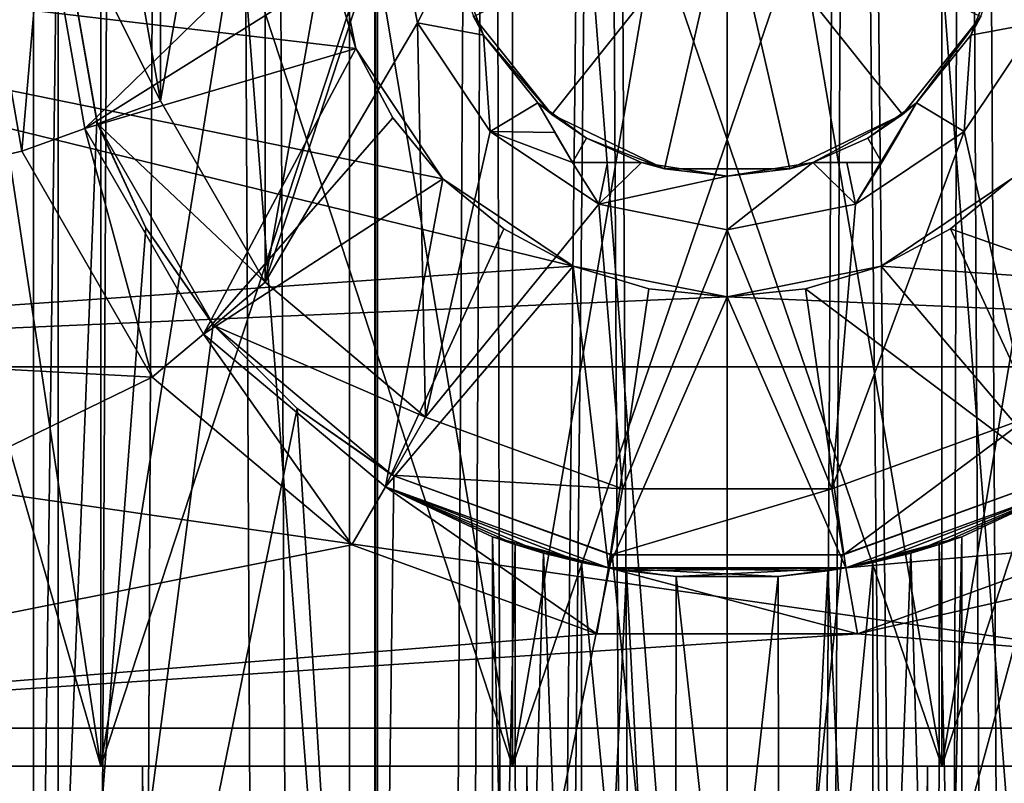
# Model space of a CAD drawing. Header units: millimetres. Extents: x -144 to 364, y -408 to 1133.
# Tile 246 of 656: x -5.28 to 2.07, y 702.62 to 708.32. Entities that reach past the tile are written whole.
import ezdxf

# ---------------------------------------------------------------- set-up
doc = ezdxf.new("R2010")
doc.units = ezdxf.units.MM
doc.header["$LTSCALE"] = 41.718519
for name, color, linetype in [('1293', 7, 'CONTINUOUS'), ('1294', 7, 'CONTINUOUS'), ('1295', 7, 'CONTINUOUS'), ('1296', 7, 'CONTINUOUS'), ('1935', 7, 'CONTINUOUS'), ('1938', 7, 'CONTINUOUS'), ('1940', 7, 'CONTINUOUS'), ('1941', 7, 'CONTINUOUS'), ('1942', 7, 'CONTINUOUS'), ('1944', 7, 'CONTINUOUS'), ('1946', 7, 'CONTINUOUS'), ('1951', 7, 'CONTINUOUS'), ('438', 7, 'CONTINUOUS'), ('439', 7, 'CONTINUOUS'), ('440', 7, 'CONTINUOUS'), ('538', 7, 'CONTINUOUS'), ('542', 7, 'CONTINUOUS'), ('543', 7, 'CONTINUOUS'), ('546', 7, 'CONTINUOUS'), ('561', 7, 'CONTINUOUS'), ('563', 7, 'CONTINUOUS'), ('564', 7, 'CONTINUOUS'), ('565', 7, 'CONTINUOUS'), ('566', 7, 'CONTINUOUS'), ('570', 7, 'CONTINUOUS'), ('572', 7, 'CONTINUOUS'), ('573', 7, 'CONTINUOUS'), ('767', 7, 'CONTINUOUS'), ('768', 7, 'CONTINUOUS'), ('773', 7, 'CONTINUOUS'), ('774', 7, 'CONTINUOUS')]:
    doc.layers.add(name, color=color, linetype=linetype)

msp = doc.modelspace()

# ---------------------------------------------------------------- linework, layer by layer
at = {"layer": '1293', "color": 7, "linetype": 'CONTINUOUS', "true_color": 0xaaaaaa}
for points in [[(0, 812.75, 10), (2.8174, 552.75, 9.5949), (0, 1072.75, 10), (0, 812.75, 10)], [(0, 1072.75, 10), (2.8174, 552.75, 9.5949), (2.8173, 1072.75, 9.5949), (0, 1072.75, 10)], [(2.8174, 552.75, -9.5949), (0, 552.75, -10), (2.8173, 1072.75, -9.5949), (2.8174, 552.75, -9.5949)], [(2.8173, 1072.75, -9.5949), (0, 552.75, -10), (0, 812.75, -10), (2.8173, 1072.75, -9.5949)], [(0, 552.75, 10), (2.8174, 552.75, 9.5949), (0, 812.75, 10), (0, 552.75, 10)]]:
    msp.add_3dface(points, dxfattribs=at)
at = {"layer": '1294', "color": 7, "linetype": 'CONTINUOUS', "true_color": 0xaaaaaa}
for points in [[(-2.8174, 552.75, -9.5949), (-5.4064, 552.75, -8.4125), (-2.8173, 1072.75, -9.5949), (-2.8174, 552.75, -9.5949)], [(-2.8173, 1072.75, -9.5949), (-5.4064, 552.75, -8.4125), (-5.4064, 1072.75, -8.4125), (-2.8173, 1072.75, -9.5949)], [(-5.4064, 552.75, 8.4125), (-2.8174, 552.75, 9.5949), (-5.4064, 1072.75, 8.4125), (-5.4064, 552.75, 8.4125)], [(-5.4064, 1072.75, 8.4125), (-2.8174, 552.75, 9.5949), (-2.8173, 1072.75, 9.5949), (-5.4064, 1072.75, 8.4125)], [(-2.8174, 552.75, 9.5949), (0, 552.75, 10), (-2.8173, 1072.75, 9.5949), (-2.8174, 552.75, 9.5949)], [(-2.8174, 552.75, -9.5949), (0, 1072.75, -10), (0, 812.75, -10), (-2.8174, 552.75, -9.5949)], [(0, 1072.75, -10), (-2.8174, 552.75, -9.5949), (-2.8173, 1072.75, -9.5949), (0, 1072.75, -10)], [(0, 552.75, 10), (0, 812.75, 10), (-2.8173, 1072.75, 9.5949), (0, 552.75, 10)], [(0, 552.75, -10), (-2.8174, 552.75, -9.5949), (0, 812.75, -10), (0, 552.75, -10)]]:
    msp.add_3dface(points, dxfattribs=at)
at = {"layer": '1295', "color": 7, "linetype": 'CONTINUOUS', "true_color": 0xaaaaaa}
for points in [[(-6.8766, 1072.75, 4.9962), (-4.9962, 1072.75, 6.8766), (-6.8716, 555.2502, 5.0032), (-6.8766, 1072.75, 4.9962)], [(-4.9962, 1072.75, -6.8766), (-6.8766, 1072.75, -4.9962), (-6.0064, 555.2502, -6.0144), (-4.9962, 1072.75, -6.8766)], [(-6.8716, 555.2502, 5.0032), (-4.9962, 1072.75, 6.8766), (-4.9897, 555.2502, 6.8813), (-6.8716, 555.2502, 5.0032)], [(-4.9893, 555.2502, -6.8816), (-4.9962, 1072.75, -6.8766), (-6.0064, 555.2502, -6.0144), (-4.9893, 555.2502, -6.8816)], [(-4.9962, 1072.75, 6.8766), (-2.6266, 1072.75, 8.084), (-4.9897, 555.2502, 6.8813), (-4.9962, 1072.75, 6.8766)], [(-2.6266, 1072.75, -8.084), (-4.9962, 1072.75, -6.8766), (-2.6286, 555.2502, -8.0833), (-2.6266, 1072.75, -8.084)], [(-2.6286, 555.2502, -8.0833), (-4.9962, 1072.75, -6.8766), (-4.9893, 555.2502, -6.8816), (-2.6286, 555.2502, -8.0833)], [(-4.9897, 555.2502, 6.8813), (-2.6266, 1072.75, 8.084), (-2.6234, 555.2502, 8.085), (-4.9897, 555.2502, 6.8813)], [(-1.3276, 555.2502, -8.3957), (-2.6266, 1072.75, -8.084), (-2.6286, 555.2502, -8.0833), (-1.3276, 555.2502, -8.3957)], [(-2.6266, 1072.75, 8.084), (0, 1072.75, 8.5), (-2.6234, 555.2502, 8.085), (-2.6266, 1072.75, 8.084)], [(0, 814, -8.5), (-2.6266, 1072.75, -8.084), (0, 555.25, -8.5), (0, 814, -8.5)], [(0, 555.25, -8.5), (-2.6266, 1072.75, -8.084), (-1.3276, 555.2502, -8.3957), (0, 555.25, -8.5)], [(0, 1072.75, 8.5), (0, 814, 8.5), (-2.6234, 555.2502, 8.085), (0, 1072.75, 8.5)], [(0, 814, 8.5), (0, 555.25, 8.5), (-2.6234, 555.2502, 8.085), (0, 814, 8.5)]]:
    msp.add_3dface(points, dxfattribs=at)
at = {"layer": '1296', "color": 7, "linetype": 'CONTINUOUS', "true_color": 0xaaaaaa}
for points in [[(0, 555.25, 8.5), (0, 814, 8.5), (2.6266, 1072.75, 8.084), (0, 555.25, 8.5)], [(0, 555.25, 8.5), (2.6266, 1072.75, 8.084), (1.3276, 555.2502, 8.3957), (0, 555.25, 8.5)], [(0, 1072.75, -8.5), (0, 814, -8.5), (2.6234, 555.2502, -8.085), (0, 1072.75, -8.5)], [(2.6266, 1072.75, -8.084), (0, 1072.75, -8.5), (2.6234, 555.2502, -8.085), (2.6266, 1072.75, -8.084)], [(1.3276, 555.2502, 8.3957), (2.6266, 1072.75, 8.084), (2.6286, 555.2502, 8.0833), (1.3276, 555.2502, 8.3957)], [(0, 814, -8.5), (0, 555.25, -8.5), (2.6234, 555.2502, -8.085), (0, 814, -8.5)]]:
    msp.add_3dface(points, dxfattribs=at)
at = {"layer": '1935', "color": 7, "linetype": 'CONTINUOUS', "true_color": 0xaaaaaa}
for points in [[(-5.6, 709.25, -47.5), (-11.0343, 706.0106, -47.5), (-5.2623, 707.3347, -47.5), (-5.6, 709.25, -47.5)], [(-5.2623, 707.3347, -47.5), (-11.0343, 706.0106, -47.5), (-4.2898, 705.6504, -47.5), (-5.2623, 707.3347, -47.5)], [(-11.0343, 706.0106, -47.5), (-9.6747, 703.033, -47.5), (-4.2898, 705.6504, -47.5), (-11.0343, 706.0106, -47.5)], [(9.6747, 703.033, -47.5), (11.0343, 706.0106, -47.5), (0.9724, 703.7351, -47.5), (9.6747, 703.033, -47.5)], [(0.9724, 703.7351, -47.5), (11.0343, 706.0106, -47.5), (2.8, 704.4003, -47.5), (0.9724, 703.7351, -47.5)], [(-4.2898, 705.6504, -47.5), (-9.6747, 703.033, -47.5), (-2.8, 704.4003, -47.5), (-4.2898, 705.6504, -47.5)], [(-2.8, 704.4003, -47.5), (-9.6747, 703.033, -47.5), (-0.9724, 703.7351, -47.5), (-2.8, 704.4003, -47.5)], [(-9.6747, 703.033, -47.5), (9.6747, 703.033, -47.5), (0.9724, 703.7351, -47.5), (-9.6747, 703.033, -47.5)], [(-0.9724, 703.7351, -47.5), (-9.6747, 703.033, -47.5), (0.9724, 703.7351, -47.5), (-0.9724, 703.7351, -47.5)], [(-7.5311, 700.5591, -47.5), (9.6747, 703.033, -47.5), (-9.6747, 703.033, -47.5), (-7.5311, 700.5591, -47.5)], [(7.5312, 700.5591, -47.5), (9.6747, 703.033, -47.5), (-7.5311, 700.5591, -47.5), (7.5312, 700.5591, -47.5)]]:
    msp.add_3dface(points, dxfattribs=at)
at = {"layer": '1938', "color": 7, "linetype": 'CONTINUOUS', "true_color": 0xaaaaaa}
for points in [[(-12.5, 709.25, -77.5), (-3, 709.25, -77.5), (-2.7716, 708.1019, -77.5), (-12.5, 709.25, -77.5)], [(-11.9937, 705.7283, -77.5), (-12.5, 709.25, -77.5), (-1.1481, 706.4784, -77.5), (-11.9937, 705.7283, -77.5)], [(-1.1481, 706.4784, -77.5), (-12.5, 709.25, -77.5), (-2.1213, 707.1287, -77.5), (-1.1481, 706.4784, -77.5)], [(-2.1213, 707.1287, -77.5), (-12.5, 709.25, -77.5), (-2.7716, 708.1019, -77.5), (-2.1213, 707.1287, -77.5)], [(2.1213, 707.1287, -77.5), (11.9937, 705.7283, -77.5), (1.1481, 706.4784, -77.5), (2.1213, 707.1287, -77.5)], [(0, 706.25, -77.5), (-11.9937, 705.7283, -77.5), (-1.1481, 706.4784, -77.5), (0, 706.25, -77.5)], [(1.1481, 706.4784, -77.5), (11.9937, 705.7283, -77.5), (0, 706.25, -77.5), (1.1481, 706.4784, -77.5)], [(11.9937, 705.7283, -77.5), (-11.9937, 705.7283, -77.5), (0, 706.25, -77.5), (11.9937, 705.7283, -77.5)], [(-10.5157, 702.492, -77.5), (-11.9937, 705.7283, -77.5), (10.5157, 702.492, -77.5), (-10.5157, 702.492, -77.5)], [(10.5157, 702.492, -77.5), (-11.9937, 705.7283, -77.5), (11.9937, 705.7283, -77.5), (10.5157, 702.492, -77.5)]]:
    msp.add_3dface(points, dxfattribs=at)
at = {"layer": '1940', "color": 7, "linetype": 'CONTINUOUS', "true_color": 0xaaaaaa}
for points in [[(-5.1, 709.25, -73.5), (-5.1, 709.25, -48), (-4.7924, 707.5057, -48), (-5.1, 709.25, -73.5)], [(-4.7924, 707.5057, -73.5), (-5.1, 709.25, -73.5), (-4.7924, 707.5057, -48), (-4.7924, 707.5057, -73.5)], [(-3.9068, 705.9718, -73.5), (-4.7924, 707.5057, -73.5), (-3.9068, 705.9718, -48), (-3.9068, 705.9718, -73.5)], [(-3.9068, 705.9718, -48), (-4.7924, 707.5057, -73.5), (-4.7924, 707.5057, -48), (-3.9068, 705.9718, -48)], [(-2.55, 704.8333, -73.5), (-3.9068, 705.9718, -73.5), (-2.55, 704.8333, -48), (-2.55, 704.8333, -73.5)], [(-2.55, 704.8333, -48), (-3.9068, 705.9718, -73.5), (-3.9068, 705.9718, -48), (-2.55, 704.8333, -48)], [(-0.8856, 704.2275, -73.5), (-2.55, 704.8333, -73.5), (-1.0879, 704.2674, -53.8708), (-0.8856, 704.2275, -73.5)], [(-2.55, 704.8333, -73.5), (-2.55, 704.8333, -48), (-1.75, 704.4596, -52.5), (-2.55, 704.8333, -73.5)], [(-2.55, 704.8333, -73.5), (-1.75, 704.4596, -52.5), (-1.5818, 704.4015, -53.2486), (-2.55, 704.8333, -73.5)], [(-1.0879, 704.2674, -53.8708), (-2.55, 704.8333, -73.5), (-1.3717, 704.3379, -53.5867), (-1.0879, 704.2674, -53.8708)], [(-1.3717, 704.3379, -53.5867), (-2.55, 704.8333, -73.5), (-1.5818, 704.4015, -53.2486), (-1.3717, 704.3379, -53.5867)], [(-2.55, 704.8333, -48), (-0.8856, 704.2275, -48), (-1.75, 704.4596, -52.5), (-2.55, 704.8333, -48)], [(2.55, 704.8333, -73.5), (0.8856, 704.2275, -73.5), (2.55, 704.8333, -48), (2.55, 704.8333, -73.5)], [(2.55, 704.8333, -48), (0.8856, 704.2275, -73.5), (1.75, 704.4596, -52.5), (2.55, 704.8333, -48)], [(0.8856, 704.2275, -48), (2.55, 704.8333, -48), (1.0879, 704.2674, -51.1292), (0.8856, 704.2275, -48)], [(1.0879, 704.2674, -51.1292), (2.55, 704.8333, -48), (1.3717, 704.3379, -51.4133), (1.0879, 704.2674, -51.1292)], [(1.3717, 704.3379, -51.4133), (2.55, 704.8333, -48), (1.5818, 704.4015, -51.7514), (1.3717, 704.3379, -51.4133)], [(1.5818, 704.4015, -51.7514), (2.55, 704.8333, -48), (1.75, 704.4596, -52.5), (1.5818, 704.4015, -51.7514)], [(-1.75, 704.4596, -52.5), (-0.8856, 704.2275, -48), (-1.5818, 704.4015, -51.7514), (-1.75, 704.4596, -52.5)], [(1.75, 704.4596, -52.5), (0.8856, 704.2275, -73.5), (1.5818, 704.4015, -53.2485), (1.75, 704.4596, -52.5)], [(-1.5818, 704.4015, -51.7514), (-0.8856, 704.2275, -48), (-1.3717, 704.3379, -51.4133), (-1.5818, 704.4015, -51.7514)], [(-1.3717, 704.3379, -51.4133), (-0.8856, 704.2275, -48), (-1.0879, 704.2674, -51.1292), (-1.3717, 704.3379, -51.4133)], [(1.5818, 704.4015, -53.2485), (0.8856, 704.2275, -73.5), (1.3717, 704.3379, -53.5867), (1.5818, 704.4015, -53.2485)], [(1.3717, 704.3379, -53.5867), (0.8856, 704.2275, -73.5), (1.0879, 704.2674, -53.8708), (1.3717, 704.3379, -53.5867)], [(-0.7503, 704.2055, -54.081), (-0.8856, 704.2275, -73.5), (-1.0879, 704.2674, -53.8708), (-0.7503, 704.2055, -54.081)], [(-1.0879, 704.2674, -51.1292), (-0.8856, 704.2275, -48), (-0.7503, 704.2055, -50.919), (-1.0879, 704.2674, -51.1292)], [(1.0879, 704.2674, -53.8708), (0.8856, 704.2275, -73.5), (0.7503, 704.2055, -54.081), (1.0879, 704.2674, -53.8708)], [(0.7503, 704.2055, -50.919), (0.8856, 704.2275, -48), (1.0879, 704.2674, -51.1292), (0.7503, 704.2055, -50.919)], [(0.8856, 704.2275, -73.5), (-0.8856, 704.2275, -73.5), (0.7503, 704.2055, -54.081), (0.8856, 704.2275, -73.5)], [(0.7503, 704.2055, -54.081), (-0.8856, 704.2275, -73.5), (0.3818, 704.1643, -54.2078), (0.7503, 704.2055, -54.081)], [(0.3818, 704.1643, -54.2078), (-0.8856, 704.2275, -73.5), (-0.3818, 704.1643, -54.2078), (0.3818, 704.1643, -54.2078)], [(-0.3818, 704.1643, -54.2078), (-0.8856, 704.2275, -73.5), (-0.7503, 704.2055, -54.081), (-0.3818, 704.1643, -54.2078)], [(-0.8856, 704.2275, -48), (0.8856, 704.2275, -48), (-0.7503, 704.2055, -50.919), (-0.8856, 704.2275, -48)], [(-0.7503, 704.2055, -50.919), (0.8856, 704.2275, -48), (-0.3818, 704.1643, -50.7922), (-0.7503, 704.2055, -50.919)], [(-0.3818, 704.1643, -50.7922), (0.8856, 704.2275, -48), (0.3818, 704.1643, -50.7922), (-0.3818, 704.1643, -50.7922)], [(0.3818, 704.1643, -50.7922), (0.8856, 704.2275, -48), (0.7503, 704.2055, -50.919), (0.3818, 704.1643, -50.7922)]]:
    msp.add_3dface(points, dxfattribs=at)
at = {"layer": '1941', "color": 7, "linetype": 'CONTINUOUS', "true_color": 0xaaaaaa}
for points in [[(-2.7716, 708.1019, -77.5), (-3, 709.25, -77.5), (-2.7716, 708.1019, -75.6), (-2.7716, 708.1019, -77.5)], [(-2.7716, 708.1019, -75.6), (-3, 709.25, -77.5), (-2.9424, 708.6647, -75.6), (-2.7716, 708.1019, -75.6)], [(-2.1213, 707.1287, -77.5), (-2.7716, 708.1019, -77.5), (-2.1213, 707.1287, -75.6), (-2.1213, 707.1287, -77.5)], [(-2.1213, 707.1287, -75.6), (-2.7716, 708.1019, -77.5), (-2.4944, 707.5833, -75.6), (-2.1213, 707.1287, -75.6)], [(-2.4944, 707.5833, -75.6), (-2.7716, 708.1019, -77.5), (-2.7716, 708.1019, -75.6), (-2.4944, 707.5833, -75.6)], [(-1.1481, 706.4784, -77.5), (-2.1213, 707.1287, -77.5), (-1.1481, 706.4784, -75.6), (-1.1481, 706.4784, -77.5)], [(-1.1481, 706.4784, -75.6), (-2.1213, 707.1287, -77.5), (-1.6667, 706.7556, -75.6), (-1.1481, 706.4784, -75.6)], [(-1.6667, 706.7556, -75.6), (-2.1213, 707.1287, -77.5), (-2.1213, 707.1287, -75.6), (-1.6667, 706.7556, -75.6)], [(2.1213, 707.1287, -77.5), (1.1481, 706.4784, -77.5), (2.1213, 707.1287, -75.6), (2.1213, 707.1287, -77.5)], [(2.1213, 707.1287, -75.6), (1.1481, 706.4784, -77.5), (1.6667, 706.7556, -75.6), (2.1213, 707.1287, -75.6)], [(1.6667, 706.7556, -75.6), (1.1481, 706.4784, -77.5), (1.1481, 706.4784, -75.6), (1.6667, 706.7556, -75.6)], [(0, 706.25, -77.5), (-1.1481, 706.4784, -77.5), (0, 706.25, -75.6), (0, 706.25, -77.5)], [(0, 706.25, -75.6), (-1.1481, 706.4784, -77.5), (-0.5853, 706.3076, -75.6), (0, 706.25, -75.6)], [(-0.5853, 706.3076, -75.6), (-1.1481, 706.4784, -77.5), (-1.1481, 706.4784, -75.6), (-0.5853, 706.3076, -75.6)], [(1.1481, 706.4784, -77.5), (0, 706.25, -77.5), (1.1481, 706.4784, -75.6), (1.1481, 706.4784, -77.5)], [(1.1481, 706.4784, -75.6), (0, 706.25, -77.5), (0.5853, 706.3076, -75.6), (1.1481, 706.4784, -75.6)], [(0.5853, 706.3076, -75.6), (0, 706.25, -77.5), (0, 706.25, -75.6), (0.5853, 706.3076, -75.6)]]:
    msp.add_3dface(points, dxfattribs=at)
at = {"layer": '1942', "color": 7, "linetype": 'CONTINUOUS', "true_color": 0xaaaaaa}
for points in [[(-5.6, 709.25, -47.5), (-5.2623, 707.3347, -47.5), (-5.1, 709.25, -48), (-5.6, 709.25, -47.5)], [(-5.1, 709.25, -48), (-5.2623, 707.3347, -47.5), (-4.7924, 707.5057, -48), (-5.1, 709.25, -48)], [(-5.2623, 707.3347, -47.5), (-4.2898, 705.6504, -47.5), (-4.7924, 707.5057, -48), (-5.2623, 707.3347, -47.5)], [(-4.2898, 705.6504, -47.5), (-3.9068, 705.9718, -48), (-4.7924, 707.5057, -48), (-4.2898, 705.6504, -47.5)], [(-4.2898, 705.6504, -47.5), (-2.8, 704.4003, -47.5), (-3.9068, 705.9718, -48), (-4.2898, 705.6504, -47.5)], [(-2.8, 704.4003, -47.5), (-2.55, 704.8333, -48), (-3.9068, 705.9718, -48), (-2.8, 704.4003, -47.5)], [(-2.8, 704.4003, -47.5), (-0.9724, 703.7351, -47.5), (-2.55, 704.8333, -48), (-2.8, 704.4003, -47.5)], [(-0.9724, 703.7351, -47.5), (-0.8856, 704.2275, -48), (-2.55, 704.8333, -48), (-0.9724, 703.7351, -47.5)], [(2.8, 704.4003, -47.5), (2.55, 704.8333, -48), (0.8856, 704.2275, -48), (2.8, 704.4003, -47.5)], [(0.9724, 703.7351, -47.5), (2.8, 704.4003, -47.5), (0.8856, 704.2275, -48), (0.9724, 703.7351, -47.5)], [(-0.9724, 703.7351, -47.5), (0.9724, 703.7351, -47.5), (-0.8856, 704.2275, -48), (-0.9724, 703.7351, -47.5)], [(0.9724, 703.7351, -47.5), (0.8856, 704.2275, -48), (-0.8856, 704.2275, -48), (0.9724, 703.7351, -47.5)]]:
    msp.add_3dface(points, dxfattribs=at)
at = {"layer": '1944', "color": 7, "linetype": 'CONTINUOUS', "true_color": 0xaaaaaa}
for points in [[(-1.5818, 704.4015, -53.2486), (-1.75, 704.4596, -52.5), (-1.5767, 697.125, -53.2593), (-1.5818, 704.4015, -53.2486)], [(-1.5767, 697.125, -53.2593), (-1.75, 704.4596, -52.5), (-1.75, 697.125, -52.5), (-1.5767, 697.125, -53.2593)], [(1.75, 704.4596, -52.5), (1.5818, 704.4015, -53.2485), (1.75, 697.125, -52.5), (1.75, 704.4596, -52.5)], [(-1.3717, 704.3379, -53.5867), (-1.5818, 704.4015, -53.2486), (-1.5767, 697.125, -53.2593), (-1.3717, 704.3379, -53.5867)], [(-1.0911, 697.125, -53.8682), (-1.3717, 704.3379, -53.5867), (-1.5767, 697.125, -53.2593), (-1.0911, 697.125, -53.8682)], [(-1.0879, 704.2674, -53.8708), (-1.3717, 704.3379, -53.5867), (-1.0911, 697.125, -53.8682), (-1.0879, 704.2674, -53.8708)], [(1.3717, 704.3379, -53.5867), (1.0879, 704.2674, -53.8708), (1.0911, 697.125, -53.8682), (1.3717, 704.3379, -53.5867)], [(1.5767, 697.125, -53.2593), (1.3717, 704.3379, -53.5867), (1.0911, 697.125, -53.8682), (1.5767, 697.125, -53.2593)], [(1.5818, 704.4015, -53.2485), (1.3717, 704.3379, -53.5867), (1.5767, 697.125, -53.2593), (1.5818, 704.4015, -53.2485)], [(1.75, 697.125, -52.5), (1.5818, 704.4015, -53.2485), (1.5767, 697.125, -53.2593), (1.75, 697.125, -52.5)], [(-0.3894, 697.125, -54.2061), (-1.0879, 704.2674, -53.8708), (-1.0911, 697.125, -53.8682), (-0.3894, 697.125, -54.2061)], [(-0.7503, 704.2055, -54.081), (-1.0879, 704.2674, -53.8708), (-0.3894, 697.125, -54.2061), (-0.7503, 704.2055, -54.081)], [(1.0879, 704.2674, -53.8708), (0.7503, 704.2055, -54.081), (1.0911, 697.125, -53.8682), (1.0879, 704.2674, -53.8708)], [(-0.3818, 704.1643, -54.2078), (-0.7503, 704.2055, -54.081), (-0.3894, 697.125, -54.2061), (-0.3818, 704.1643, -54.2078)], [(0.7503, 704.2055, -54.081), (0.3818, 704.1643, -54.2078), (0.3894, 697.125, -54.2061), (0.7503, 704.2055, -54.081)], [(1.0911, 697.125, -53.8682), (0.7503, 704.2055, -54.081), (0.3894, 697.125, -54.2061), (1.0911, 697.125, -53.8682)], [(0.3894, 697.125, -54.2061), (-0.3818, 704.1643, -54.2078), (-0.3894, 697.125, -54.2061), (0.3894, 697.125, -54.2061)], [(0.3818, 704.1643, -54.2078), (-0.3818, 704.1643, -54.2078), (0.3894, 697.125, -54.2061), (0.3818, 704.1643, -54.2078)]]:
    msp.add_3dface(points, dxfattribs=at)
at = {"layer": '1946', "color": 7, "linetype": 'CONTINUOUS', "true_color": 0xaaaaaa}
for points in [[(-1.75, 704.4596, -52.5), (-1.5818, 704.4015, -51.7514), (-1.75, 697.125, -52.5), (-1.75, 704.4596, -52.5)], [(1.5818, 704.4015, -51.7514), (1.75, 704.4596, -52.5), (1.5767, 697.125, -51.7407), (1.5818, 704.4015, -51.7514)], [(1.75, 704.4596, -52.5), (1.75, 697.125, -52.5), (1.5767, 697.125, -51.7407), (1.75, 704.4596, -52.5)], [(-1.75, 697.125, -52.5), (-1.5818, 704.4015, -51.7514), (-1.5767, 697.125, -51.7407), (-1.75, 697.125, -52.5)], [(-1.5818, 704.4015, -51.7514), (-1.3717, 704.3379, -51.4133), (-1.5767, 697.125, -51.7407), (-1.5818, 704.4015, -51.7514)], [(-1.5767, 697.125, -51.7407), (-1.3717, 704.3379, -51.4133), (-1.0911, 697.125, -51.1318), (-1.5767, 697.125, -51.7407)], [(-1.3717, 704.3379, -51.4133), (-1.0879, 704.2674, -51.1292), (-1.0911, 697.125, -51.1318), (-1.3717, 704.3379, -51.4133)], [(1.0879, 704.2674, -51.1292), (1.3717, 704.3379, -51.4133), (1.0911, 697.125, -51.1318), (1.0879, 704.2674, -51.1292)], [(1.0911, 697.125, -51.1318), (1.3717, 704.3379, -51.4133), (1.5767, 697.125, -51.7407), (1.0911, 697.125, -51.1318)], [(1.3717, 704.3379, -51.4133), (1.5818, 704.4015, -51.7514), (1.5767, 697.125, -51.7407), (1.3717, 704.3379, -51.4133)], [(-1.0879, 704.2674, -51.1292), (-0.7503, 704.2055, -50.919), (-1.0911, 697.125, -51.1318), (-1.0879, 704.2674, -51.1292)], [(0.7503, 704.2055, -50.919), (1.0879, 704.2674, -51.1292), (0.3894, 697.125, -50.7939), (0.7503, 704.2055, -50.919)], [(0.3894, 697.125, -50.7939), (1.0879, 704.2674, -51.1292), (1.0911, 697.125, -51.1318), (0.3894, 697.125, -50.7939)], [(-1.0911, 697.125, -51.1318), (-0.7503, 704.2055, -50.919), (-0.3894, 697.125, -50.7939), (-1.0911, 697.125, -51.1318)], [(-0.7503, 704.2055, -50.919), (-0.3818, 704.1643, -50.7922), (-0.3894, 697.125, -50.7939), (-0.7503, 704.2055, -50.919)], [(0.3818, 704.1643, -50.7922), (0.7503, 704.2055, -50.919), (0.3894, 697.125, -50.7939), (0.3818, 704.1643, -50.7922)], [(-0.3818, 704.1643, -50.7922), (0.3818, 704.1643, -50.7922), (-0.3894, 697.125, -50.7939), (-0.3818, 704.1643, -50.7922)], [(-0.3894, 697.125, -50.7939), (0.3818, 704.1643, -50.7922), (0.3894, 697.125, -50.7939), (-0.3894, 697.125, -50.7939)]]:
    msp.add_3dface(points, dxfattribs=at)
at = {"layer": '1951', "color": 7, "linetype": 'CONTINUOUS', "true_color": 0xaaaaaa}
for points in [[(-3, 709.25, -75.6), (-5.1, 709.25, -73.5), (-4.7924, 707.5057, -73.5), (-3, 709.25, -75.6)], [(-3, 709.25, -75.6), (-4.7924, 707.5057, -73.5), (-2.9424, 708.6647, -75.6), (-3, 709.25, -75.6)], [(-4.7924, 707.5057, -73.5), (-2.7716, 708.1019, -75.6), (-2.9424, 708.6647, -75.6), (-4.7924, 707.5057, -73.5)], [(-4.7924, 707.5057, -73.5), (-3.9068, 705.9718, -73.5), (-2.7716, 708.1019, -75.6), (-4.7924, 707.5057, -73.5)], [(-3.9068, 705.9718, -73.5), (-2.4944, 707.5833, -75.6), (-2.7716, 708.1019, -75.6), (-3.9068, 705.9718, -73.5)], [(-3.9068, 705.9718, -73.5), (-2.1213, 707.1287, -75.6), (-2.4944, 707.5833, -75.6), (-3.9068, 705.9718, -73.5)], [(-3.9068, 705.9718, -73.5), (-2.55, 704.8333, -73.5), (-2.1213, 707.1287, -75.6), (-3.9068, 705.9718, -73.5)], [(-2.55, 704.8333, -73.5), (-1.6667, 706.7556, -75.6), (-2.1213, 707.1287, -75.6), (-2.55, 704.8333, -73.5)], [(3.9068, 705.9718, -73.5), (2.1213, 707.1287, -75.6), (1.6667, 706.7556, -75.6), (3.9068, 705.9718, -73.5)], [(-2.55, 704.8333, -73.5), (-1.1481, 706.4784, -75.6), (-1.6667, 706.7556, -75.6), (-2.55, 704.8333, -73.5)], [(2.55, 704.8333, -73.5), (1.6667, 706.7556, -75.6), (1.1481, 706.4784, -75.6), (2.55, 704.8333, -73.5)], [(2.55, 704.8333, -73.5), (3.9068, 705.9718, -73.5), (1.6667, 706.7556, -75.6), (2.55, 704.8333, -73.5)], [(-2.55, 704.8333, -73.5), (-0.8856, 704.2275, -73.5), (-1.1481, 706.4784, -75.6), (-2.55, 704.8333, -73.5)], [(-0.8856, 704.2275, -73.5), (-0.5853, 706.3076, -75.6), (-1.1481, 706.4784, -75.6), (-0.8856, 704.2275, -73.5)], [(2.55, 704.8333, -73.5), (1.1481, 706.4784, -75.6), (0.5853, 706.3076, -75.6), (2.55, 704.8333, -73.5)], [(-0.8856, 704.2275, -73.5), (0, 706.25, -75.6), (-0.5853, 706.3076, -75.6), (-0.8856, 704.2275, -73.5)], [(-0.8856, 704.2275, -73.5), (0.8856, 704.2275, -73.5), (0, 706.25, -75.6), (-0.8856, 704.2275, -73.5)], [(0.8856, 704.2275, -73.5), (0.5853, 706.3076, -75.6), (0, 706.25, -75.6), (0.8856, 704.2275, -73.5)], [(0.8856, 704.2275, -73.5), (2.55, 704.8333, -73.5), (0.5853, 706.3076, -75.6), (0.8856, 704.2275, -73.5)]]:
    msp.add_3dface(points, dxfattribs=at)
at = {"layer": '438', "color": 7, "linetype": 'CONTINUOUS', "true_color": 0xaaaaaa}
for points in [[(-4.6734, 702.75, -10.2334), (-7.3672, 702.75, -8.5022), (-4.3618, 702.75, -9.5511), (-4.6734, 702.75, -10.2334)], [(-4.3618, 702.75, -9.5511), (-7.3672, 702.75, -8.5022), (-6.876, 702.75, -7.9354), (-4.3618, 702.75, -9.5511)], [(-7.3672, 702.75, 8.5022), (-4.6734, 702.75, 10.2334), (-4.3618, 702.75, 9.5511), (-7.3672, 702.75, 8.5022)], [(-6.876, 702.75, 7.9354), (-7.3672, 702.75, 8.5022), (-4.3618, 702.75, 9.5511), (-6.876, 702.75, 7.9354)], [(-1.601, 702.75, -11.1355), (-4.6734, 702.75, -10.2334), (1.601, 702.75, -11.1355), (-1.601, 702.75, -11.1355)], [(1.601, 702.75, -11.1355), (-4.6734, 702.75, -10.2334), (-1.4943, 702.75, -10.3931), (1.601, 702.75, -11.1355)], [(-1.4943, 702.75, -10.3931), (-4.6734, 702.75, -10.2334), (-4.3618, 702.75, -9.5511), (-1.4943, 702.75, -10.3931)], [(-4.6734, 702.75, 10.2334), (-1.601, 702.75, 11.1355), (-1.4943, 702.75, 10.3931), (-4.6734, 702.75, 10.2334)], [(-4.3618, 702.75, 9.5511), (-4.6734, 702.75, 10.2334), (-1.4943, 702.75, 10.3931), (-4.3618, 702.75, 9.5511)], [(1.601, 702.75, 11.1355), (4.6734, 702.75, 10.2334), (-1.601, 702.75, 11.1355), (1.601, 702.75, 11.1355)], [(-1.601, 702.75, 11.1355), (4.6734, 702.75, 10.2334), (1.4943, 702.75, 10.3931), (-1.601, 702.75, 11.1355)], [(-1.4943, 702.75, 10.3931), (-1.601, 702.75, 11.1355), (1.4943, 702.75, 10.3931), (-1.4943, 702.75, 10.3931)], [(1.4943, 702.75, -10.3931), (1.601, 702.75, -11.1355), (-1.4943, 702.75, -10.3931), (1.4943, 702.75, -10.3931)], [(4.6734, 702.75, -10.2334), (1.601, 702.75, -11.1355), (1.4943, 702.75, -10.3931), (4.6734, 702.75, -10.2334)], [(4.3618, 702.75, -9.5511), (4.6734, 702.75, -10.2334), (1.4943, 702.75, -10.3931), (4.3618, 702.75, -9.5511)], [(1.4943, 702.75, 10.3931), (4.6734, 702.75, 10.2334), (4.3618, 702.75, 9.5511), (1.4943, 702.75, 10.3931)]]:
    msp.add_3dface(points, dxfattribs=at)
at = {"layer": '439', "color": 7, "linetype": 'CONTINUOUS', "true_color": 0xaaaaaa}
for points in [[(-4.3619, 49.75, 9.5511), (-6.876, 49.75, 7.9354), (-4.3618, 702.75, 9.5511), (-4.3619, 49.75, 9.5511)], [(-6.876, 49.75, 7.9354), (-6.876, 702.75, 7.9354), (-4.3618, 702.75, 9.5511), (-6.876, 49.75, 7.9354)], [(-1.4943, 49.75, 10.3931), (-4.3619, 49.75, 9.5511), (-1.4943, 702.75, 10.3931), (-1.4943, 49.75, 10.3931)], [(-4.3619, 49.75, 9.5511), (-4.3618, 702.75, 9.5511), (-1.4943, 702.75, 10.3931), (-4.3619, 49.75, 9.5511)], [(1.4943, 49.75, 10.3931), (-1.4943, 49.75, 10.3931), (1.4943, 702.75, 10.3931), (1.4943, 49.75, 10.3931)], [(-1.4943, 49.75, 10.3931), (-1.4943, 702.75, 10.3931), (1.4943, 702.75, 10.3931), (-1.4943, 49.75, 10.3931)], [(4.3619, 49.75, 9.5511), (1.4943, 49.75, 10.3931), (4.3618, 702.75, 9.5511), (4.3619, 49.75, 9.5511)], [(1.4943, 49.75, 10.3931), (1.4943, 702.75, 10.3931), (4.3618, 702.75, 9.5511), (1.4943, 49.75, 10.3931)]]:
    msp.add_3dface(points, dxfattribs=at)
at = {"layer": '440', "color": 7, "linetype": 'CONTINUOUS', "true_color": 0xaaaaaa}
for points in [[(-6.876, 49.75, -7.9354), (-4.3619, 49.75, -9.5511), (-6.876, 702.75, -7.9354), (-6.876, 49.75, -7.9354)], [(-4.3619, 49.75, -9.5511), (-4.3618, 702.75, -9.5511), (-6.876, 702.75, -7.9354), (-4.3619, 49.75, -9.5511)], [(-4.3619, 49.75, -9.5511), (-1.4943, 49.75, -10.3931), (-4.3618, 702.75, -9.5511), (-4.3619, 49.75, -9.5511)], [(-1.4943, 49.75, -10.3931), (-1.4943, 702.75, -10.3931), (-4.3618, 702.75, -9.5511), (-1.4943, 49.75, -10.3931)], [(-1.4943, 49.75, -10.3931), (1.4943, 49.75, -10.3931), (-1.4943, 702.75, -10.3931), (-1.4943, 49.75, -10.3931)], [(1.4943, 49.75, -10.3931), (1.4943, 702.75, -10.3931), (-1.4943, 702.75, -10.3931), (1.4943, 49.75, -10.3931)], [(1.4943, 49.75, -10.3931), (4.3619, 49.75, -9.5511), (1.4943, 702.75, -10.3931), (1.4943, 49.75, -10.3931)], [(4.3619, 49.75, -9.5511), (4.3618, 702.75, -9.5511), (1.4943, 702.75, -10.3931), (4.3619, 49.75, -9.5511)]]:
    msp.add_3dface(points, dxfattribs=at)
at = {"layer": '538', "color": 7, "linetype": 'CONTINUOUS', "true_color": 0xaaaaaa}
for points in [[(-7.6537, 729.25, -18.4776), (-5.1764, 729.25, -19.3185), (-7.6537, 695.75, -18.4776), (-7.6537, 729.25, -18.4776)], [(-7.6537, 695.75, -18.4776), (-5.1764, 729.25, -19.3185), (-5.1764, 695.75, -19.3185), (-7.6537, 695.75, -18.4776)], [(-5.1764, 695.75, -19.3185), (-5.1764, 729.25, -19.3185), (-5, 709.25, -19.3649), (-5.1764, 695.75, -19.3185)], [(-4.7044, 707.5564, -19.4388), (-5.1764, 695.75, -19.3185), (-5, 709.25, -19.3649), (-4.7044, 707.5564, -19.4388)], [(-4.3379, 706.7635, -19.5239), (-5.1764, 695.75, -19.3185), (-4.7044, 707.5564, -19.4388), (-4.3379, 706.7635, -19.5239)], [(-3.8344, 706.0411, -19.629), (-5.1764, 695.75, -19.3185), (-4.3379, 706.7635, -19.5239), (-3.8344, 706.0411, -19.629)], [(-3.21, 705.4165, -19.7407), (-5.1764, 695.75, -19.3185), (-3.8344, 706.0411, -19.629), (-3.21, 705.4165, -19.7407)], [(-2.6105, 695.75, -19.8289), (-5.1764, 695.75, -19.3185), (-3.21, 705.4165, -19.7407), (-2.6105, 695.75, -19.8289)], [(-2.4881, 704.913, -19.8446), (-2.6105, 695.75, -19.8289), (-3.21, 705.4165, -19.7407), (-2.4881, 704.913, -19.8446)], [(-0.8581, 704.3242, -19.9816), (-2.6105, 695.75, -19.8289), (-2.4881, 704.913, -19.8446), (-0.8581, 704.3242, -19.9816)], [(2.6105, 695.75, -19.8289), (0, 695.75, -20), (2.4881, 704.913, -19.8446), (2.6105, 695.75, -19.8289)], [(2.4881, 704.913, -19.8446), (0, 695.75, -20), (0.8582, 704.3242, -19.9816), (2.4881, 704.913, -19.8446)], [(0, 695.75, -20), (-2.6105, 695.75, -19.8289), (-0.8581, 704.3242, -19.9816), (0, 695.75, -20)], [(0.8582, 704.3242, -19.9816), (0, 695.75, -20), (-0.8581, 704.3242, -19.9816), (0.8582, 704.3242, -19.9816)]]:
    msp.add_3dface(points, dxfattribs=at)
at = {"layer": '542', "color": 7, "linetype": 'CONTINUOUS', "true_color": 0xaaaaaa}
for points in [[(-7.3672, 702.75, -8.5022), (-4.6734, 702.75, -10.2334), (-7.3672, 712.1, -8.5022), (-7.3672, 702.75, -8.5022)], [(-4.6734, 702.75, -10.2334), (-6.0822, 712.1, -9.4641), (-7.3672, 712.1, -8.5022), (-4.6734, 702.75, -10.2334)], [(-4.6734, 702.75, -10.2334), (-4.6734, 712.1, -10.2334), (-6.0822, 712.1, -9.4641), (-4.6734, 702.75, -10.2334)], [(-4.6734, 702.75, -10.2334), (-1.601, 702.75, -11.1355), (-4.6734, 712.1, -10.2334), (-4.6734, 702.75, -10.2334)], [(-1.601, 702.75, -11.1355), (-3.1695, 712.1, -10.7943), (-4.6734, 712.1, -10.2334), (-1.601, 702.75, -11.1355)], [(-1.601, 702.75, -11.1355), (-1.601, 712.1, -11.1355), (-3.1695, 712.1, -10.7943), (-1.601, 702.75, -11.1355)], [(-1.601, 702.75, -11.1355), (1.601, 702.75, -11.1355), (-1.601, 712.1, -11.1355), (-1.601, 702.75, -11.1355)], [(1.601, 702.75, -11.1355), (0, 712.1, -11.25), (-1.601, 712.1, -11.1355), (1.601, 702.75, -11.1355)], [(1.601, 702.75, -11.1355), (1.601, 712.1, -11.1355), (0, 712.1, -11.25), (1.601, 702.75, -11.1355)], [(1.601, 702.75, -11.1355), (4.6734, 702.75, -10.2334), (1.601, 712.1, -11.1355), (1.601, 702.75, -11.1355)], [(4.6734, 702.75, -10.2334), (3.1695, 712.1, -10.7943), (1.601, 712.1, -11.1355), (4.6734, 702.75, -10.2334)]]:
    msp.add_3dface(points, dxfattribs=at)
at = {"layer": '543', "color": 7, "linetype": 'CONTINUOUS', "true_color": 0xaaaaaa}
for points in [[(-5.1764, 729.25, 19.3185), (-7.6537, 729.25, 18.4776), (-5.1764, 695.75, 19.3185), (-5.1764, 729.25, 19.3185)], [(-5.1764, 695.75, 19.3185), (-7.6537, 729.25, 18.4776), (-7.6537, 695.75, 18.4776), (-5.1764, 695.75, 19.3185)], [(-2.6105, 729.25, 19.8289), (-5.1764, 729.25, 19.3185), (-2.6105, 695.75, 19.8289), (-2.6105, 729.25, 19.8289)], [(-2.6105, 695.75, 19.8289), (-5.1764, 729.25, 19.3185), (-5.1764, 695.75, 19.3185), (-2.6105, 695.75, 19.8289)], [(0, 729.25, 20), (-2.6105, 729.25, 19.8289), (0, 695.75, 20), (0, 729.25, 20)], [(0, 695.75, 20), (-2.6105, 729.25, 19.8289), (-2.6105, 695.75, 19.8289), (0, 695.75, 20)], [(2.6105, 729.25, 19.8289), (0, 729.25, 20), (2.6105, 695.75, 19.8289), (2.6105, 729.25, 19.8289)], [(2.6105, 695.75, 19.8289), (0, 729.25, 20), (0, 695.75, 20), (2.6105, 695.75, 19.8289)]]:
    msp.add_3dface(points, dxfattribs=at)
at = {"layer": '546', "color": 7, "linetype": 'CONTINUOUS', "true_color": 0xaaaaaa}
for points in [[(-4.6734, 702.75, 10.2334), (-7.3672, 702.75, 8.5022), (-4.6734, 712.1, 10.2334), (-4.6734, 702.75, 10.2334)], [(-7.3672, 702.75, 8.5022), (-6.0822, 712.1, 9.4641), (-4.6734, 712.1, 10.2334), (-7.3672, 702.75, 8.5022)], [(-1.601, 702.75, 11.1355), (-4.6734, 702.75, 10.2334), (-1.601, 712.1, 11.1355), (-1.601, 702.75, 11.1355)], [(-4.6734, 702.75, 10.2334), (-4.6734, 712.1, 10.2334), (-3.1695, 712.1, 10.7943), (-4.6734, 702.75, 10.2334)], [(-4.6734, 702.75, 10.2334), (-3.1695, 712.1, 10.7943), (-1.601, 712.1, 11.1355), (-4.6734, 702.75, 10.2334)], [(1.601, 702.75, 11.1355), (-1.601, 702.75, 11.1355), (1.601, 712.1, 11.1355), (1.601, 702.75, 11.1355)], [(-1.601, 702.75, 11.1355), (-1.601, 712.1, 11.1355), (0, 712.1, 11.25), (-1.601, 702.75, 11.1355)], [(-1.601, 702.75, 11.1355), (0, 712.1, 11.25), (1.601, 712.1, 11.1355), (-1.601, 702.75, 11.1355)], [(4.6734, 702.75, 10.2334), (1.601, 702.75, 11.1355), (4.6734, 712.1, 10.2334), (4.6734, 702.75, 10.2334)], [(1.601, 702.75, 11.1355), (1.601, 712.1, 11.1355), (3.1695, 712.1, 10.7943), (1.601, 702.75, 11.1355)], [(1.601, 702.75, 11.1355), (3.1695, 712.1, 10.7943), (4.6734, 712.1, 10.2334), (1.601, 702.75, 11.1355)]]:
    msp.add_3dface(points, dxfattribs=at)
at = {"layer": '561', "color": 7, "linetype": 'CONTINUOUS', "true_color": 0xaaaaaa}
for points in [[(-3.4472, 712.1425, -53), (-2.25, 713.1471, -53), (-3.4472, 706.3575, -53), (-3.4472, 712.1425, -53)], [(-3.4472, 706.3575, -53), (-2.25, 713.1471, -53), (-2.5, 709.25, -53), (-3.4472, 706.3575, -53)], [(-4.2286, 710.7891, -53), (-3.4472, 712.1425, -53), (-4.2286, 707.7109, -53), (-4.2286, 710.7891, -53)], [(-4.2286, 707.7109, -53), (-3.4472, 712.1425, -53), (-3.4472, 706.3575, -53), (-4.2286, 707.7109, -53)], [(-4.5, 709.25, -53), (-4.2286, 710.7891, -53), (-4.2286, 707.7109, -53), (-4.5, 709.25, -53)], [(-2.3097, 708.2933, -53), (-3.4472, 706.3575, -53), (-2.5, 709.25, -53), (-2.3097, 708.2933, -53)], [(-2.25, 705.3529, -53), (-3.4472, 706.3575, -53), (-2.3097, 708.2933, -53), (-2.25, 705.3529, -53)], [(-1.7678, 707.4822, -53), (-2.25, 705.3529, -53), (-2.3097, 708.2933, -53), (-1.7678, 707.4822, -53)], [(2.3097, 708.2933, -53), (2.25, 705.3529, -53), (1.7678, 707.4822, -53), (2.3097, 708.2933, -53)], [(-0.9567, 706.9403, -53), (-2.25, 705.3529, -53), (-1.7678, 707.4822, -53), (-0.9567, 706.9403, -53)], [(2.25, 705.3529, -53), (0.7814, 704.8184, -53), (1.7678, 707.4822, -53), (2.25, 705.3529, -53)], [(1.7678, 707.4822, -53), (0.7814, 704.8184, -53), (0.9567, 706.9403, -53), (1.7678, 707.4822, -53)], [(-0.7814, 704.8184, -53), (-2.25, 705.3529, -53), (-0.9567, 706.9403, -53), (-0.7814, 704.8184, -53)], [(0, 706.75, -53), (-0.7814, 704.8184, -53), (-0.9567, 706.9403, -53), (0, 706.75, -53)], [(0.9567, 706.9403, -53), (0.7814, 704.8184, -53), (0, 706.75, -53), (0.9567, 706.9403, -53)], [(0.7814, 704.8184, -53), (-0.7814, 704.8184, -53), (0, 706.75, -53), (0.7814, 704.8184, -53)]]:
    msp.add_3dface(points, dxfattribs=at)
at = {"layer": '563', "color": 7, "linetype": 'CONTINUOUS', "true_color": 0xaaaaaa}
for points in [[(-4.5, 709.25, -53), (-4.2286, 707.7109, -53), (-5, 709.25, -52.5), (-4.5, 709.25, -53)], [(-5, 709.25, -52.5), (-4.2286, 707.7109, -53), (-4.6985, 707.5399, -52.5), (-5, 709.25, -52.5)], [(-4.2286, 707.7109, -53), (-3.4472, 706.3575, -53), (-4.6985, 707.5399, -52.5), (-4.2286, 707.7109, -53)], [(-4.6985, 707.5399, -52.5), (-3.4472, 706.3575, -53), (-3.8302, 706.0361, -52.5), (-4.6985, 707.5399, -52.5)], [(-3.4472, 706.3575, -53), (-2.25, 705.3529, -53), (-3.8302, 706.0361, -52.5), (-3.4472, 706.3575, -53)], [(-3.8302, 706.0361, -52.5), (-2.25, 705.3529, -53), (-2.5, 704.9199, -52.5), (-3.8302, 706.0361, -52.5)], [(-2.25, 705.3529, -53), (-0.7814, 704.8184, -53), (-2.5, 704.9199, -52.5), (-2.25, 705.3529, -53)], [(0.7814, 704.8184, -53), (2.25, 705.3529, -53), (0.8682, 704.326, -52.5), (0.7814, 704.8184, -53)], [(0.8682, 704.326, -52.5), (2.25, 705.3529, -53), (2.5, 704.9199, -52.5), (0.8682, 704.326, -52.5)], [(-2.5, 704.9199, -52.5), (-0.7814, 704.8184, -53), (-0.8682, 704.326, -52.5), (-2.5, 704.9199, -52.5)], [(-0.7814, 704.8184, -53), (0.7814, 704.8184, -53), (-0.8682, 704.326, -52.5), (-0.7814, 704.8184, -53)], [(-0.8682, 704.326, -52.5), (0.7814, 704.8184, -53), (0.8682, 704.326, -52.5), (-0.8682, 704.326, -52.5)]]:
    msp.add_3dface(points, dxfattribs=at)
at = {"layer": '564', "color": 7, "linetype": 'CONTINUOUS', "true_color": 0xaaaaaa}
for points in [[(-1.892, 708.3388, -38), (0, 709.25, -37.2357), (-1.3093, 707.6082, -38), (-1.892, 708.3388, -38)], [(-1.3093, 707.6082, -38), (0, 709.25, -37.2357), (-0.4673, 707.2027, -38), (-1.3093, 707.6082, -38)], [(-0.4673, 707.2027, -38), (0, 709.25, -37.2357), (0.4673, 707.2027, -38), (-0.4673, 707.2027, -38)], [(0.4673, 707.2027, -38), (0, 709.25, -37.2357), (1.3093, 707.6082, -38), (0.4673, 707.2027, -38)], [(1.3093, 707.6082, -38), (0, 709.25, -37.2357), (1.892, 708.3388, -38), (1.3093, 707.6082, -38)]]:
    msp.add_3dface(points, dxfattribs=at)
at = {"layer": '565', "color": 7, "linetype": 'CONTINUOUS', "true_color": 0xaaaaaa}
for points in [[(-2.0522, 708.8045, -52.7691), (-1.892, 708.3388, -38), (-1.8187, 708.2, -52.7691), (-2.0522, 708.8045, -52.7691)], [(1.8187, 708.2, -52.7691), (1.892, 708.3388, -38), (2.0522, 708.8045, -48), (1.8187, 708.2, -52.7691)], [(2.0522, 708.8045, -52.7691), (1.8187, 708.2, -52.7691), (2.0522, 708.8045, -48), (2.0522, 708.8045, -52.7691)], [(-1.892, 708.3388, -38), (-1.3093, 707.6082, -38), (-1.8187, 708.2, -52.7691), (-1.892, 708.3388, -38)], [(1.3093, 707.6082, -38), (1.892, 708.3388, -38), (1.4119, 707.6955, -48), (1.3093, 707.6082, -38)], [(1.4119, 707.6955, -48), (1.892, 708.3388, -38), (1.4119, 707.6955, -52.7691), (1.4119, 707.6955, -48)], [(1.4119, 707.6955, -52.7691), (1.892, 708.3388, -38), (1.8187, 708.2, -52.7691), (1.4119, 707.6955, -52.7691)], [(-1.8187, 708.2, -52.7691), (-1.3093, 707.6082, -38), (-1.4119, 707.6955, -48), (-1.8187, 708.2, -52.7691)], [(-1.4119, 707.6955, -52.7691), (-1.8187, 708.2, -52.7691), (-1.4119, 707.6955, -48), (-1.4119, 707.6955, -52.7691)], [(-1.4119, 707.6955, -48), (-1.3093, 707.6082, -38), (-1.05, 707.4313, -48), (-1.4119, 707.6955, -48)], [(1.05, 707.4313, -48), (1.3093, 707.6082, -38), (1.4119, 707.6955, -48), (1.05, 707.4313, -48)], [(-1.3093, 707.6082, -38), (-0.4673, 707.2027, -38), (-1.05, 707.4313, -48), (-1.3093, 707.6082, -38)], [(0.4673, 707.2027, -38), (1.3093, 707.6082, -38), (0.6403, 707.25, -48), (0.4673, 707.2027, -38)], [(0.6403, 707.25, -48), (1.3093, 707.6082, -38), (1.05, 707.4313, -48), (0.6403, 707.25, -48)], [(-1.05, 707.4313, -48), (-0.4673, 707.2027, -38), (-0.6403, 707.25, -48), (-1.05, 707.4313, -48)], [(-0.6403, 707.25, -48), (-0.4673, 707.2027, -38), (-0.6403, 707.25, -52.7691), (-0.6403, 707.25, -48)], [(-0.6403, 707.25, -52.7691), (-0.4673, 707.2027, -38), (0, 707.15, -52.7691), (-0.6403, 707.25, -52.7691)], [(-0.4673, 707.2027, -38), (0.4673, 707.2027, -38), (0, 707.15, -52.7691), (-0.4673, 707.2027, -38)], [(0, 707.15, -52.7691), (0.4673, 707.2027, -38), (0.6403, 707.25, -48), (0, 707.15, -52.7691)], [(0.6403, 707.25, -52.7691), (0, 707.15, -52.7691), (0.6403, 707.25, -48), (0.6403, 707.25, -52.7691)]]:
    msp.add_3dface(points, dxfattribs=at)
at = {"layer": '566', "color": 7, "linetype": 'CONTINUOUS', "true_color": 0xaaaaaa}
for points in [[(-2.3097, 708.2933, -53), (-2.5, 709.25, -53), (-2.0522, 708.8045, -52.7691), (-2.3097, 708.2933, -53)], [(2.3097, 708.2933, -53), (2.0522, 708.8045, -52.7691), (2.179, 709.0242, -52.8214), (2.3097, 708.2933, -53)], [(-2.3097, 708.2933, -53), (-2.0522, 708.8045, -52.7691), (-1.8187, 708.2, -52.7691), (-2.3097, 708.2933, -53)], [(2.3097, 708.2933, -53), (1.8187, 708.2, -52.7691), (2.0522, 708.8045, -52.7691), (2.3097, 708.2933, -53)], [(-1.7678, 707.4822, -53), (-2.3097, 708.2933, -53), (-1.8187, 708.2, -52.7691), (-1.7678, 707.4822, -53)], [(2.3097, 708.2933, -53), (1.7678, 707.4822, -53), (1.8187, 708.2, -52.7691), (2.3097, 708.2933, -53)], [(-1.7678, 707.4822, -53), (-1.8187, 708.2, -52.7691), (-1.4119, 707.6955, -52.7691), (-1.7678, 707.4822, -53)], [(1.7678, 707.4822, -53), (1.4119, 707.6955, -52.7691), (1.8187, 708.2, -52.7691), (1.7678, 707.4822, -53)], [(-1.7678, 707.4822, -53), (-1.4119, 707.6955, -52.7691), (-1.285, 707.4756, -52.8215), (-1.7678, 707.4822, -53)], [(1.7678, 707.4822, -53), (0.9567, 706.9403, -53), (1.4119, 707.6955, -52.7691), (1.7678, 707.4822, -53)], [(1.4119, 707.6955, -52.7691), (0.9567, 706.9403, -53), (1.285, 707.4756, -52.8215), (1.4119, 707.6955, -52.7691)], [(-0.9567, 706.9403, -53), (-1.7678, 707.4822, -53), (-1.1547, 707.25, -52.89), (-0.9567, 706.9403, -53)], [(-1.1547, 707.25, -52.89), (-1.7678, 707.4822, -53), (-1.285, 707.4756, -52.8215), (-1.1547, 707.25, -52.89)], [(1.285, 707.4756, -52.8215), (0.9567, 706.9403, -53), (1.1547, 707.25, -52.89), (1.285, 707.4756, -52.8215)], [(-0.8942, 707.25, -52.8215), (-0.9567, 706.9403, -53), (-1.1547, 707.25, -52.89), (-0.8942, 707.25, -52.8215)], [(-0.9567, 706.9403, -53), (-0.6403, 707.25, -52.7691), (0, 707.15, -52.7691), (-0.9567, 706.9403, -53)], [(-0.6403, 707.25, -52.7691), (-0.9567, 706.9403, -53), (-0.8942, 707.25, -52.8215), (-0.6403, 707.25, -52.7691)], [(0.9567, 706.9403, -53), (0, 706.75, -53), (0.6403, 707.25, -52.7691), (0.9567, 706.9403, -53)], [(0, 706.75, -53), (0, 707.15, -52.7691), (0.6403, 707.25, -52.7691), (0, 706.75, -53)], [(0.9567, 706.9403, -53), (0.6403, 707.25, -52.7691), (0.8942, 707.25, -52.8215), (0.9567, 706.9403, -53)], [(1.1547, 707.25, -52.89), (0.9567, 706.9403, -53), (0.8942, 707.25, -52.8215), (1.1547, 707.25, -52.89)], [(0, 706.75, -53), (-0.9567, 706.9403, -53), (0, 707.15, -52.7691), (0, 706.75, -53)]]:
    msp.add_3dface(points, dxfattribs=at)
at = {"layer": '570', "color": 7, "linetype": 'CONTINUOUS', "true_color": 0xaaaaaa}
for points in [[(-1.4119, 707.6955, -48), (-1.05, 707.4313, -48), (-1.1547, 707.25, -48), (-1.4119, 707.6955, -48)], [(-1.05, 707.4313, -48), (-0.6403, 707.25, -48), (-1.1547, 707.25, -48), (-1.05, 707.4313, -48)]]:
    msp.add_3dface(points, dxfattribs=at)
at = {"layer": '572', "color": 7, "linetype": 'CONTINUOUS', "true_color": 0xaaaaaa}
for points in [[(0.6403, 707.25, -52.7691), (0.6403, 707.25, -48), (0.8942, 707.25, -52.8215), (0.6403, 707.25, -52.7691)], [(0.6403, 707.25, -48), (1.1547, 707.25, -52.89), (0.8942, 707.25, -52.8215), (0.6403, 707.25, -48)], [(1.1547, 707.25, -52.89), (0.6403, 707.25, -48), (1.1547, 707.25, -48), (1.1547, 707.25, -52.89)]]:
    msp.add_3dface(points, dxfattribs=at)
at = {"layer": '573', "color": 7, "linetype": 'CONTINUOUS', "true_color": 0xaaaaaa}
for points in [[(-1.4119, 707.6955, -52.7691), (-1.4119, 707.6955, -48), (-1.285, 707.4756, -52.8215), (-1.4119, 707.6955, -52.7691)], [(-1.4119, 707.6955, -48), (-1.1547, 707.25, -52.89), (-1.285, 707.4756, -52.8215), (-1.4119, 707.6955, -48)], [(-1.1547, 707.25, -52.89), (-1.4119, 707.6955, -48), (-1.1547, 707.25, -48), (-1.1547, 707.25, -52.89)]]:
    msp.add_3dface(points, dxfattribs=at)
at = {"layer": '767', "color": 7, "linetype": 'CONTINUOUS', "true_color": 0xaaaaaa}
for points in [[(-4.7044, 707.5564, -19.4388), (-5, 709.25, -19.3649), (-4.6985, 707.5399, -52.5), (-4.7044, 707.5564, -19.4388)], [(-5, 709.25, -19.3649), (-5, 709.25, -52.5), (-4.6985, 707.5399, -52.5), (-5, 709.25, -19.3649)], [(-4.3379, 706.7635, -19.5239), (-4.7044, 707.5564, -19.4388), (-4.6985, 707.5399, -52.5), (-4.3379, 706.7635, -19.5239)], [(-4.3379, 706.7635, -19.5239), (-4.6985, 707.5399, -52.5), (-3.8302, 706.0361, -52.5), (-4.3379, 706.7635, -19.5239)], [(-3.8344, 706.0411, -19.629), (-4.3379, 706.7635, -19.5239), (-3.8302, 706.0361, -52.5), (-3.8344, 706.0411, -19.629)], [(-3.21, 705.4165, -19.7407), (-3.8344, 706.0411, -19.629), (-3.8302, 706.0361, -52.5), (-3.21, 705.4165, -19.7407)], [(-3.21, 705.4165, -19.7407), (-3.8302, 706.0361, -52.5), (-2.5, 704.9199, -52.5), (-3.21, 705.4165, -19.7407)], [(-2.4881, 704.913, -19.8446), (-3.21, 705.4165, -19.7407), (-2.5, 704.9199, -52.5), (-2.4881, 704.913, -19.8446)], [(-2.4881, 704.913, -19.8446), (-2.5, 704.9199, -52.5), (-0.8682, 704.326, -52.5), (-2.4881, 704.913, -19.8446)], [(2.4881, 704.913, -19.8446), (0.8682, 704.326, -52.5), (2.5, 704.9199, -52.5), (2.4881, 704.913, -19.8446)], [(-0.8581, 704.3242, -19.9816), (-2.4881, 704.913, -19.8446), (-0.8682, 704.326, -52.5), (-0.8581, 704.3242, -19.9816)], [(2.4881, 704.913, -19.8446), (0.8582, 704.3242, -19.9816), (0.8682, 704.326, -52.5), (2.4881, 704.913, -19.8446)], [(-0.8581, 704.3242, -19.9816), (-0.8682, 704.326, -52.5), (0.8682, 704.326, -52.5), (-0.8581, 704.3242, -19.9816)], [(0.8582, 704.3242, -19.9816), (-0.8581, 704.3242, -19.9816), (0.8682, 704.326, -52.5), (0.8582, 704.3242, -19.9816)]]:
    msp.add_3dface(points, dxfattribs=at)
at = {"layer": '768', "color": 7, "linetype": 'CONTINUOUS', "true_color": 0xaaaaaa}
for points in [[(1.05, 707.4313, -48), (1.4119, 707.6955, -48), (1.1547, 707.25, -48), (1.05, 707.4313, -48)], [(0.6403, 707.25, -48), (1.05, 707.4313, -48), (1.1547, 707.25, -48), (0.6403, 707.25, -48)]]:
    msp.add_3dface(points, dxfattribs=at)
at = {"layer": '773', "color": 7, "linetype": 'CONTINUOUS', "true_color": 0xaaaaaa}
for points in [[(1.4119, 707.6955, -48), (1.4119, 707.6955, -52.7691), (1.1547, 707.25, -48), (1.4119, 707.6955, -48)], [(1.4119, 707.6955, -52.7691), (1.285, 707.4756, -52.8215), (1.1547, 707.25, -48), (1.4119, 707.6955, -52.7691)], [(1.285, 707.4756, -52.8215), (1.1547, 707.25, -52.89), (1.1547, 707.25, -48), (1.285, 707.4756, -52.8215)]]:
    msp.add_3dface(points, dxfattribs=at)
at = {"layer": '774', "color": 7, "linetype": 'CONTINUOUS', "true_color": 0xaaaaaa}
for points in [[(-0.6403, 707.25, -48), (-0.6403, 707.25, -52.7691), (-1.1547, 707.25, -48), (-0.6403, 707.25, -48)], [(-0.6403, 707.25, -52.7691), (-0.8942, 707.25, -52.8215), (-1.1547, 707.25, -48), (-0.6403, 707.25, -52.7691)], [(-0.8942, 707.25, -52.8215), (-1.1547, 707.25, -52.89), (-1.1547, 707.25, -48), (-0.8942, 707.25, -52.8215)]]:
    msp.add_3dface(points, dxfattribs=at)

doc.saveas('drawing.dxf')
